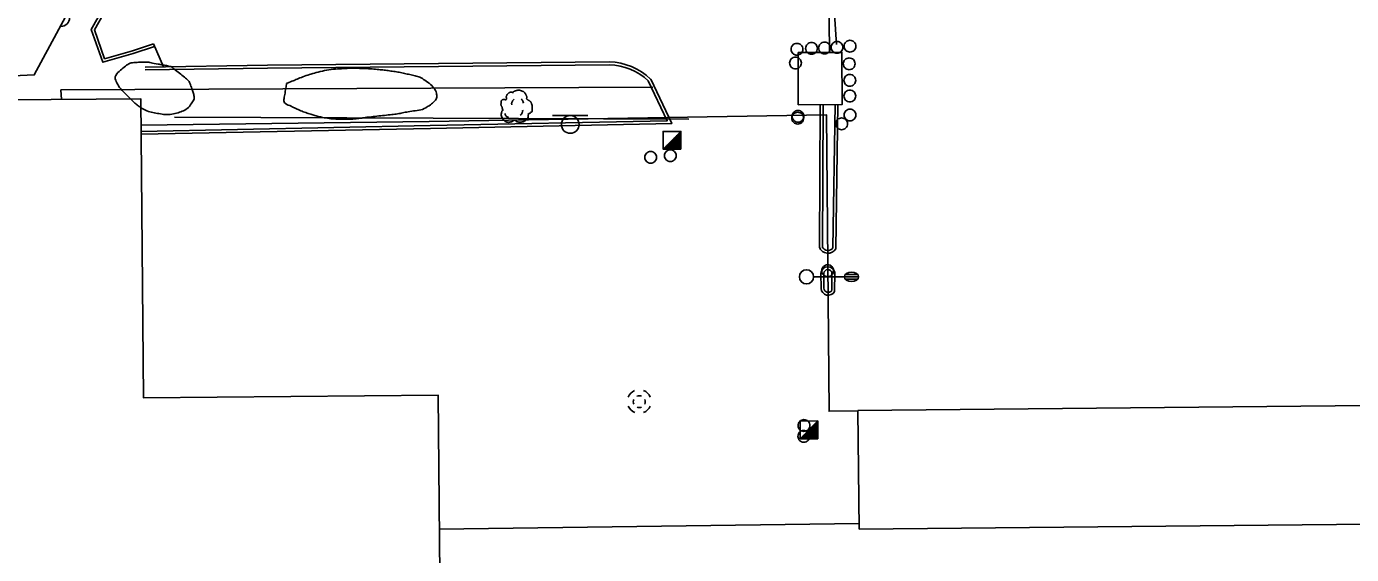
# Model space of a CAD drawing. Extents: x 2145380 to 2156929, y 139568 to 149130.
# Drawn here: x 2152586.9 to 2152866.6, y 142500.6 to 142612.2 of the extents above; entities that cross this region are included whole.
import ezdxf

# ---------------------------------------------------------------- set-up
doc = ezdxf.new("R2010")
doc.units = 0
for name, color, linetype in [('TOPO_Asphalt', 7, 'Continuous'), ('TOPO_Building', 7, 'Continuous'), ('TOPO_Curb Back', 7, 'Continuous'), ('TOPO_DRAIN_Manhole', 7, 'Continuous'), ('TOPO_Fence', 7, 'Continuous'), ('TOPO_Light Pole', 7, 'Continuous'), ('TOPO_Misc', 7, 'Continuous'), ('TOPO_Misc Line', 7, 'Continuous'), ('TOPO_Sidewalk', 7, 'Continuous'), ('TOPO_Sign', 7, 'Continuous'), ('TOPO_Tree', 7, 'Continuous'), ('TOPO_Tree Line', 7, 'Continuous'), ('TOPO_Wall Freestanding', 7, 'Continuous')]:
    doc.layers.add(name, color=color, linetype=linetype)

# ---------------------------------------------------------------- blocks, each defined once
blk = doc.blocks.new('MHEXST')
at = {"layer": 'TOPO_DRAIN_Manhole'}
for centre, radius, start, end in [((-0.1, 0.3), 12.7, 112.9748, 158.2636), ((-0.1, 0.1), 6.35, 157.9722, 204.161), ((-0.1, 0.1), 6.35, 66.1941, 113.691), ((-0.1, 0.3), 12.7, 22.0744, 68.6991), ((-0.1, 0.1), 6.35, 336.8023, 21.4046), ((-0.1, 0.3), 12.7, 202.6921, 248.1938), ((-0.1, 0.1), 6.35, 248.5791, 293.1995), ((-0.1, 0.3), 12.7, 291.7963, 337.3032)]:
    blk.add_arc(centre, radius, start, end, dxfattribs=at)
blk = doc.blocks.new('LP')
at = {"layer": 'TOPO_Light Pole'}
blk.add_line((3.81, 0), (20.32, 0), dxfattribs=at)
for points in [[(20.32, 0), (27.94, 0)], [(20.32, 0), (23.5, 0)], [(20.83, 1.27), (27.43, 1.27)], [(20.83, 1.27), (23.5, 1.27)], [(23.71, 1.27), (27.43, 1.27)], [(23.71, 0), (27.94, 0)], [(20.83, -1.27), (27.43, -1.27)], [(20.83, -1.27), (23.5, -1.27)], [(23.71, -1.27), (27.43, -1.27)]]:
    blk.add_lwpolyline(points, dxfattribs=at)
blk.add_circle((0, 0), 3.81, dxfattribs=at)
blk.add_ellipse((24.13, 0), major_axis=(3.81, 0), ratio=0.666667, dxfattribs=at)
blk = doc.blocks.new('POST')
at = {"layer": 'TOPO_Misc'}
for start, end in [(89.99996, 180.00004), (179.99996, 270.00004), (359.99996, 90.00004), (269.99996, 0.00004)]:
    blk.add_arc((-0.01, 0.03), 3.16, start, end, dxfattribs=at)
blk = doc.blocks.new('TREE')
at = {"layer": 'TOPO_Tree'}
for points in [[(-14.1, -0.4), (-14.2, 0.5), (-14.4, 1.4), (-14.6, 2.3), (-14.8, 3.2), (-15.5, 4), (-15.7, 4.9), (-15.8, 5.6), (-15.7, 6.3), (-15.7, 7), (-15.6, 7.9), (-15.7, 8.8), (-15.1, 9.7), (-14.6, 10.4), (-13.8, 10.5), (-13, 10.7), (-12.2, 11), (-11.1, 10), (-10.4, 10.7), (-9.4, 11.7), (-10.3, 13.3), (-9.8, 14.4), (-9.6, 15.1), (-9.3, 15.9), (-8.8, 16.5), (-8.2, 17.3), (-7.5, 17.7), (-6.7, 18.1), (-6.1, 18.4), (-5.6, 18.6), (-5.1, 18.7), (-4.5, 18.7), (-4, 18.5), (-3.5, 18.1)], [(-3.5, 17.6), (-3.1, 18.3), (-2.6, 18.8), (-1.9, 19.2), (-1, 19.7), (-0.2, 20), (0.7, 20.2), (1.6, 20.5), (2.5, 20.8), (3.4, 20.8), (4.1, 20.7), (4.8, 20.5), (5.5, 20.2), (6.4, 19.9), (7.3, 19.7), (8.2, 19.2), (9.4, 18.4), (10, 17.2), (10.8, 16), (11.2, 15.3), (11.6, 14.6), (11.9, 13.9), (12.2, 13.1), (11.4, 12), (11.9, 11.2), (12, 11), (12.2, 10.9), (12.4, 10.7), (12.9, 10.4), (13.5, 10), (14, 9.7), (14.7, 9.2), (15.4, 8.7), (16.1, 8.1), (16.7, 7.5), (16.9, 6.7), (17.1, 6), (17.6, 4.4), (17.7, 2.8), (17.7, 1.2), (17.7, -0.2), (17.8, -2.2), (16.6, -3), (15.5, -3.8), (14.3, -4.6), (13.2, -5.3)], [(13.2, -5.3), (13.3, -5.8), (13.4, -6.3), (13.4, -6.7), (13.8, -8.5), (12.2, -10), (10.8, -11.5), (10, -12.3), (9.1, -12.8), (8.2, -13.1), (6, -13.8), (3.3, -13.6), (1.3, -13.1), (0.5, -12.9), (-0.1, -11.4), (-0.8, -11.5), (-2, -11.6), (-3.3, -12.8), (-4.5, -13.1), (-6.1, -13.5), (-7.8, -14), (-9.3, -13.6), (-11.4, -13.1), (-12.8, -11.4), (-14.1, -9.4), (-15.3, -7.3), (-15.6, -5.1), (-15.1, -3), (-14.9, -1.9), (-13.9, -0.8), (-13.5, 0.1)], [(-4.2, 5.1), (-4.5, 6.1), (-4.3, 7.2), (-3.8, 8.2), (-3.3, 9.3), (-2.7, 10.3), (-1.6, 11)], [(5.9, 11.2), (6.5, 10.7), (7, 10.2), (7.4, 9.5), (7.9, 8.6), (8.3, 7.6), (8.5, 6.6)], [(-11.4, -4.5), (-11.5, -5.4), (-11, -6.3), (-10.1, -7.2), (-9.3, -8), (-8.5, -8.3), (-7.7, -8.1)], [(4.8, -6.3), (5.7, -5.7), (6.3, -4.9), (6.8, -3.9), (7.4, -2.8), (7.6, -1.7), (7.5, -0.6)]]:
    blk.add_open_spline(points, degree=3, dxfattribs=at)

msp = doc.modelspace()

# ---------------------------------------------------------------- linework, layer by layer
at = {"layer": 'TOPO_Asphalt'}
msp.add_line((2152613.75, 142608.52), (2152615.87, 142603.66), dxfattribs=at)
at = {"layer": 'TOPO_Building'}
msp.add_lwpolyline([(2152675.84, 142313.48), (2152673.79, 142534.31), (2152611.63, 142533.73), (2152611.04, 142596.91), (2152582.68, 142596.65), (2152582.59, 142606.76), (2152522.06, 142606.2), (2152522.02, 142610.27), (2152481.02, 142609.89), (2152481.97, 142506.94), (2152448.46, 142506.63), (2152448.47, 142505.96), (2152320.53, 142504.77), (2152321.71, 142377.8), (2152449.64, 142378.99), (2152449.64, 142379.2), (2152496.81, 142379.63), (2152497.14, 142343.67), (2152503.11, 142343.72), (2152503.4, 142312.09)], dxfattribs=at)
msp.add_lwpolyline([(2152762.44, 142531.07), (2152927.92, 142532.7), (2152928.17, 142507.63), (2152762.69, 142505.99)], close=True, dxfattribs=at)
at = {"layer": 'TOPO_Curb Back'}
for points in [[(2152712.05, 142735.11), (2152661.61, 142719.94), (2152633.57, 142669.75), (2152600.6, 142611.54), (2152603.02, 142604.63), (2152609.45, 142606.45), (2152613.94, 142607.95)], [(2152712.35, 142734.58), (2152662.02, 142719.43), (2152634.09, 142669.46), (2152601.25, 142611.49), (2152603.4, 142605.36), (2152609.28, 142607.02), (2152613.75, 142608.52)], [(2152611.94, 142603.6), (2152637.81, 142604), (2152709.96, 142604.7)], [(2152611.94, 142603), (2152637.82, 142603.4), (2152709.96, 142604.1)], [(2152718.68, 142601.07), (2152723.12, 142591.67), (2152672.17, 142590.66), (2152611.11, 142589.4)], [(2152718.18, 142600.71), (2152722.18, 142592.25), (2152672.16, 142591.26), (2152611.11, 142590)], [(2152754.47, 142595.68), (2152754.32, 142565.55)], [(2152755.07, 142595.68), (2152754.92, 142565.66)], [(2152757.16, 142565.41), (2152757.59, 142595.69)], [(2152757.75, 142565.24), (2152758.19, 142595.68)], [(2152756.89, 142556.37), (2152756.95, 142560.13)], [(2152757.49, 142556.19), (2152757.55, 142560.18)], [(2152754.62, 142560.08), (2152754.63, 142556.85)], [(2152755.22, 142560.08), (2152755.23, 142556.87)]]:
    msp.add_lwpolyline(points, dxfattribs=at)
for centre, radius, start, end in [((2152709.54, 142591.42), 13.29, 46.5796, 88.1926), ((2152709.54, 142591.42), 12.69, 47.0833, 88.1378), ((2152756.1, 142566.15), 1.89, 198.5748, 331.0594), ((2152756.1, 142566.15), 1.29, 202.6085, 324.9605), ((2152756.09, 142559.94), 1.48, 9.04, 173.4518), ((2152756.09, 142559.94), 0.882, 11.9957, 173.4542), ((2152756.16, 142556.94), 1.53, 183.5904, 330.4326), ((2152756.16, 142556.94), 0.93, 184.5195, 322.0714)]:
    msp.add_arc(centre, radius, start, end, dxfattribs=at)
at = {"layer": 'TOPO_Fence'}
msp.add_line((2152674.06, 142505.96), (2152762.68, 142507.2), dxfattribs=at)
for points in [[(2153021.97, 142533.74), (2153012.51, 142534.42), (2153011.86, 142595.49), (2152996.52, 142595.46), (2152995.77, 142656.01), (2152987.13, 142664.77), (2152754.21, 142663.97), (2152757.9, 142608.38)], [(2153009.78, 142532.06), (2153009.57, 142592.25), (2152994.67, 142592.47), (2152993.74, 142653.32), (2152988.06, 142661.33), (2152755.87, 142659.85), (2152756.44, 142606.69)], [(2152672.79, 142592.8), (2152618.18, 142593)], [(2152671.95, 142592.08), (2152755.78, 142593.54), (2152756.32, 142530.91), (2152762.44, 142530.97)], [(2152726.73, 142592.58), (2152672.79, 142592.8)]]:
    msp.add_lwpolyline(points, dxfattribs=at)
at = {"layer": 'TOPO_Misc'}
for p, q in [((2152721.31, 142586.27), (2152725.05, 142590.02)), ((2152723.15, 142588.12), (2152725.05, 142588.12)), ((2152723.34, 142588.3), (2152725.05, 142588.3)), ((2152723.53, 142588.49), (2152725.05, 142588.49)), ((2152723.71, 142588.67), (2152725.05, 142588.67)), ((2152723.9, 142588.86), (2152725.05, 142588.86)), ((2152724.08, 142589.05), (2152725.05, 142589.05)), ((2152724.27, 142589.24), (2152725.05, 142589.24)), ((2152724.46, 142589.43), (2152725.05, 142589.43)), ((2152724.65, 142589.61), (2152725.05, 142589.61)), ((2152724.84, 142589.8), (2152725.05, 142589.8)), ((2152725.02, 142589.98), (2152725.05, 142589.98)), ((2152721.47, 142586.43), (2152725.06, 142586.43)), ((2152721.66, 142586.62), (2152725.06, 142586.62)), ((2152721.84, 142586.8), (2152725.06, 142586.8)), ((2152722.03, 142587), (2152725.06, 142587)), ((2152722.22, 142587.18), (2152725.06, 142587.18)), ((2152722.41, 142587.37), (2152725.06, 142587.37)), ((2152722.6, 142587.56), (2152725.06, 142587.56)), ((2152722.78, 142587.74), (2152725.05, 142587.74)), ((2152722.97, 142587.93), (2152725.05, 142587.93)), ((2152750.22, 142525.09), (2152753.96, 142528.84)), ((2152751.69, 142526.56), (2152753.96, 142526.56)), ((2152751.88, 142526.75), (2152753.96, 142526.75)), ((2152752.06, 142526.94), (2152753.96, 142526.94)), ((2152752.25, 142527.12), (2152753.96, 142527.12)), ((2152752.44, 142527.31), (2152753.96, 142527.31)), ((2152752.62, 142527.49), (2152753.96, 142527.49)), ((2152752.81, 142527.68), (2152753.96, 142527.68)), ((2152752.99, 142527.87), (2152753.96, 142527.87)), ((2152753.18, 142528.06), (2152753.96, 142528.06)), ((2152753.37, 142528.25), (2152753.96, 142528.25)), ((2152753.56, 142528.43), (2152753.96, 142528.43)), ((2152753.75, 142528.62), (2152753.96, 142528.62)), ((2152753.93, 142528.8), (2152753.96, 142528.8)), ((2152750.38, 142525.25), (2152753.97, 142525.25)), ((2152750.57, 142525.44), (2152753.97, 142525.44)), ((2152750.75, 142525.62), (2152753.97, 142525.62)), ((2152750.94, 142525.82), (2152753.97, 142525.82)), ((2152751.13, 142526), (2152753.97, 142526)), ((2152751.32, 142526.19), (2152753.97, 142526.19)), ((2152751.51, 142526.38), (2152753.97, 142526.38))]:
    msp.add_line(p, q, dxfattribs=at)
for points in [[(2152725.06, 142586.28), (2152725.05, 142590.02), (2152721.31, 142590.01), (2152721.31, 142586.27), (2152725.06, 142586.28)], [(2152753.97, 142525.1), (2152753.96, 142528.84), (2152750.22, 142528.83), (2152750.22, 142525.09), (2152753.97, 142525.1)]]:
    msp.add_lwpolyline(points, dxfattribs=at)
at = {"layer": 'TOPO_Misc Line'}
msp.add_lwpolyline([(2152749.79, 142606.67), (2152749.82, 142595.66), (2152759.08, 142595.69), (2152759.05, 142606.7)], close=True, dxfattribs=at)
at = {"layer": 'TOPO_Sidewalk'}
for points in [[(2152713.48, 142740.28), (2152656.64, 142722.54), (2152595.19, 142614.23), (2152588.57, 142601.96), (2152582.63, 142601.71)], [(2152719.14, 142599.39), (2152594.18, 142598.76), (2152594.31, 142596.76)]]:
    msp.add_lwpolyline(points, dxfattribs=at)
at = {"layer": 'TOPO_Sign'}
for points in [[(2152594.16, 142612.18), (2152594.16, 142612.18)], [(2152697.95, 142593.35), (2152705.44, 142593.36)], [(2152699.83, 142591.48), (2152699.83, 142591.48)], [(2152701.7, 142593.35), (2152701.7, 142593.35)], [(2152703.57, 142591.48), (2152703.57, 142591.48)], [(2152701.7, 142589.61), (2152701.7, 142589.61)]]:
    msp.add_lwpolyline(points, dxfattribs=at)
for centre, start, end in [((2152594.16, 142614.04), 270, 0), ((2152701.7, 142591.48), 90, 180), ((2152701.7, 142591.48), 180, 270), ((2152701.7, 142591.48), 360, 90), ((2152701.7, 142591.48), 270, 0)]:
    msp.add_arc(centre, 1.87, start, end, dxfattribs=at)
at = {"layer": 'TOPO_Tree Line'}
for points in [[(2152617.42, 142603.73), (2152617.42, 142603.73), (2152618.46, 142602.9), (2152619.49, 142602.08), (2152620.52, 142601.26), (2152621.31, 142600.63), (2152621.64, 142599.55), (2152621.98, 142598.62), (2152622.26, 142597.85), (2152622.39, 142596.88), (2152621.88, 142596.11), (2152621.14, 142594.99), (2152620.13, 142594.34), (2152618.93, 142593.97), (2152617.6, 142593.56), (2152616.2, 142593.53), (2152614.88, 142593.76), (2152613.61, 142593.99), (2152612.33, 142594.25), (2152611.15, 142594.98), (2152610.29, 142595.52), (2152609.66, 142596.12), (2152608.95, 142596.83), (2152607.73, 142598.04), (2152606.47, 142599.32), (2152605.84, 142600.6), (2152605.4, 142601.52), (2152606.49, 142602.76), (2152607.57, 142603.62), (2152608.56, 142604.41), (2152609.54, 142604.56), (2152610.6, 142604.61), (2152611.45, 142604.64), (2152612.31, 142604.69), (2152613.15, 142604.53), (2152614.57, 142604.26), (2152616, 142604), (2152617.42, 142603.73)], [(2152641.84, 142600.13), (2152642.54, 142600.42), (2152643.24, 142600.72), (2152643.94, 142601.01), (2152645.27, 142601.57), (2152646.62, 142602.03), (2152648.03, 142602.41), (2152649.84, 142602.91), (2152651.69, 142603.15), (2152653.56, 142603.27), (2152654.53, 142603.34), (2152655.51, 142603.37), (2152656.48, 142603.35), (2152657.99, 142603.31), (2152659.5, 142603.24), (2152661, 142603.1), (2152662.15, 142603), (2152663.29, 142602.85), (2152664.43, 142602.68), (2152665.58, 142602.51), (2152666.72, 142602.26), (2152667.86, 142602.01), (2152668.96, 142601.77), (2152669.96, 142601.54), (2152670.99, 142600.83), (2152672.2, 142600), (2152673.3, 142598.88), (2152673.5, 142597.84), (2152673.64, 142597.11), (2152672.88, 142596.1), (2152672.01, 142595.52), (2152670.51, 142594.51), (2152669.01, 142594.42), (2152667.44, 142594.14), (2152666.32, 142593.94), (2152665.21, 142593.71), (2152664.09, 142593.58), (2152662.5, 142593.4), (2152660.91, 142593.23), (2152659.31, 142593.04), (2152658.39, 142592.93), (2152657.47, 142592.81), (2152656.55, 142592.7), (2152655.58, 142592.59), (2152654.59, 142592.59), (2152653.61, 142592.59), (2152652.2, 142592.6), (2152650.8, 142592.72), (2152649.41, 142592.98), (2152648.48, 142593.15), (2152647.6, 142593.43), (2152646.7, 142593.71), (2152645.6, 142594.05), (2152644.56, 142594.47), (2152643.5, 142594.99), (2152642.59, 142595.43), (2152641.13, 142596), (2152641.3, 142596.98), (2152641.48, 142598.03), (2152641.66, 142599.08), (2152641.84, 142600.13)]]:
    msp.add_open_spline(points, degree=3, dxfattribs=at)
at = {"layer": 'TOPO_Wall Freestanding'}
msp.add_line((2152611.09, 142591.34), (2152671.95, 142592.08), dxfattribs=at)

# ---------------------------------------------------------------- block references
at = {"layer": 'TOPO_DRAIN_Manhole', "xscale": 0.19685000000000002, "yscale": 0.19685000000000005}
msp.add_blockref('MHEXST', (2152716.28, 142532.89), dxfattribs=at)
at = {"layer": 'TOPO_Light Pole', "xscale": 0.39370000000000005, "yscale": 0.3937000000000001}
msp.add_blockref('LP', (2152751.56, 142559.29), dxfattribs=at)
at = {"layer": 'TOPO_Misc', "xscale": 0.39370000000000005, "yscale": 0.3937000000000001}
for p in [(2152749.55, 142607.36), (2152752.63, 142607.53), (2152755.38, 142607.6), (2152758, 142607.76), (2152760.75, 142608), (2152749.25, 142604.46), (2152760.58, 142604.28), (2152760.71, 142600.78), (2152760.72, 142597.48), (2152749.73, 142592.8), (2152749.78, 142593.17), (2152760.75, 142593.47), (2152758.98, 142591.61), (2152718.67, 142584.52), (2152722.82, 142584.87), (2152756.06, 142560.56), (2152751, 142525.57), (2152751.03, 142527.87)]:
    msp.add_blockref('POST', p, dxfattribs=at)
at = {"layer": 'TOPO_Tree', "xscale": 0.19685000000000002, "yscale": 0.19685000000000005}
msp.add_blockref('TREE', (2152690.18, 142594.65), dxfattribs=at)

doc.saveas('drawing.dxf')
